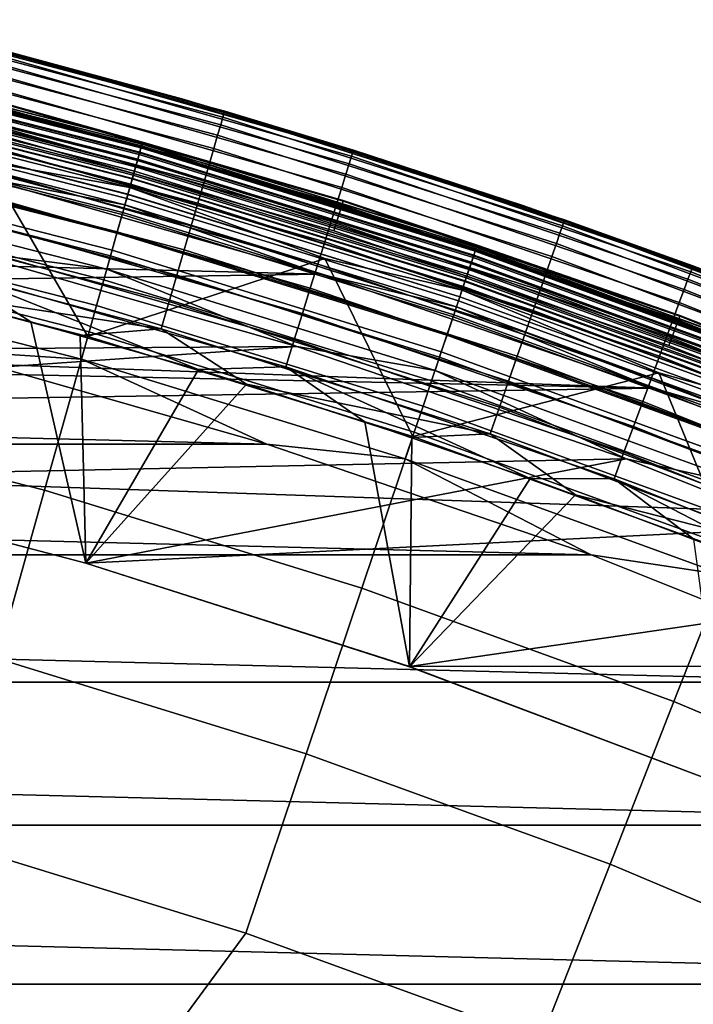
# Model space of a CAD drawing. Header units: metres. Extents: x -248 to 28, y -28 to 28.
# Tile 494 of 507: x 6.97 to 9.6, y 23.09 to 26.95. Entities that reach past the tile are written whole.
import ezdxf

# ---------------------------------------------------------------- set-up
doc = ezdxf.new("R2010")
doc.units = ezdxf.units.M
doc.layers.add('solid_10_061_053_XXX', color=7, linetype='CONTINUOUS')

msp = doc.modelspace()

# ---------------------------------------------------------------- linework, layer by layer
at = {"layer": 'solid_10_061_053_XXX'}
for points in [[(6.411801, 26.922215, 25.778681), (7.761359, 26.564602, 25.778681), (7.752678, 26.534895, 25.670778), (6.40463, 26.892107, 25.670778)], [(7.761359, 26.564602, 25.778681), (6.411801, 26.922215, 25.778681), (6.416126, 26.940367, 25.889374), (7.766593, 26.582514, 25.889374)], [(7.766593, 26.582514, 25.889374), (6.416126, 26.940367, 25.889374), (6.417535, 26.946341, 26), (7.768303, 26.588408, 26)], [(6.417535, 26.946341, 26), (7.599853, 26.637047, 117), (8.272598, 26.43585, 117), (7.768303, 26.588408, 26)], [(6.417535, 26.946341, 26), (6.922225, 26.821127, 117), (7.599853, 26.637047, 117)], [(6.40463, 26.892107, 25.670778), (7.752678, 26.534895, 25.670778), (7.740661, 26.493769, 25.567024), (6.394702, 26.850426, 25.567024)], [(6.394702, 26.850426, 25.567024), (7.740661, 26.493769, 25.567024), (7.725459, 26.441738, 25.468725), (6.382143, 26.797695, 25.468725)], [(6.11796, 26.804533, -8.910626), (7.44645, 26.466259, -8.910626), (7.441397, 26.448296, -9.021317), (6.113808, 26.786341, -9.021317)], [(7.446723, 26.467226, 23.978315), (6.118184, 26.805513, 23.978315), (6.114772, 26.790565, 24.055367), (7.44257, 26.452467, 24.055367)], [(7.444268, 26.4585, 118.717499), (6.116167, 26.796677, 118.717499), (6.118134, 26.805298, 118.759666), (7.446663, 26.467012, 118.759666)], [(6.11796, 26.804533, -8.910626), (6.892936, 26.622124, -8.8), (7.44645, 26.466259, -8.910626)], [(7.446663, 26.467012, 118.759666), (6.118134, 26.805298, 118.759666), (6.892288, 26.619562, 118.80262)], [(7.446723, 26.467226, 23.978315), (6.89294, 26.622122, 23.9), (6.118184, 26.805513, 23.978315)], [(6.382143, 26.797695, 25.468725), (7.725459, 26.441738, 25.468725), (7.707263, 26.379459, 25.377121), (6.367111, 26.734579, 25.377121)], [(8.265094, 26.4119, 117.222633), (6.915945, 26.796825, 117.222633), (6.908174, 26.766718, 117.330498), (8.255808, 26.382223, 117.330498)], [(6.915945, 26.796825, 117.222633), (8.265094, 26.4119, 117.222633), (8.270712, 26.42985, 117.111969), (6.920645, 26.815039, 117.111969)], [(6.920645, 26.815039, 117.111969), (8.270712, 26.42985, 117.111969), (6.922225, 26.821127, 117)], [(8.270712, 26.42985, 117.111969), (7.599853, 26.637047, 117), (6.922225, 26.821127, 117)], [(7.435727, 26.428144, 24.129755), (6.109149, 26.765932, 24.129755), (6.101412, 26.732033, 24.200205), (7.42631, 26.394672, 24.200205)], [(7.427777, 26.399889, 118.604492), (6.102618, 26.737316, 118.604492), (6.108327, 26.762331, 118.639099), (7.434726, 26.424589, 118.639099)], [(6.113808, 26.786341, -9.021317), (7.441397, 26.448296, -9.021317), (7.433014, 26.418503, -9.12922), (6.106921, 26.756168, -9.12922)], [(7.434726, 26.424589, 118.639099), (6.108327, 26.762331, 118.639099), (6.112875, 26.782255, 118.677032), (7.440261, 26.44426, 118.677032)], [(7.44257, 26.452467, 24.055367), (6.114772, 26.790565, 24.055367), (6.109149, 26.765932, 24.129755), (7.435727, 26.428144, 24.129755)], [(7.440261, 26.44426, 118.677032), (6.112875, 26.782255, 118.677032), (6.116167, 26.796677, 118.717499), (7.444268, 26.4585, 118.717499)], [(8.255808, 26.382223, 117.330498), (6.908174, 26.766718, 117.330498), (6.897432, 26.725092, 117.434196), (8.24297, 26.341196, 117.434196)], [(7.42631, 26.394672, 24.200205), (6.101412, 26.732033, 24.200205), (6.091693, 26.689451, 24.265507), (7.41448, 26.352629, 24.265507)], [(7.419557, 26.370672, 118.573914), (6.095864, 26.707726, 118.573914), (6.102618, 26.737316, 118.604492), (7.427777, 26.399889, 118.604492)], [(6.106921, 26.756168, -9.12922), (7.433014, 26.418503, -9.12922), (7.42141, 26.377258, -9.232974), (6.097386, 26.714396, -9.232974)], [(6.367111, 26.734579, 25.377121), (7.707263, 26.379459, 25.377121), (7.686302, 26.30772, 25.293365), (6.349794, 26.661873, 25.293365)], [(8.24297, 26.341196, 117.434196), (6.897432, 26.725092, 117.434196), (6.883854, 26.672476, 117.532425), (8.226743, 26.289335, 117.532425)], [(7.41448, 26.352629, 24.265507), (6.091693, 26.689451, 24.265507), (6.080159, 26.638916, 24.324541), (7.400441, 26.302732, 24.324541)], [(6.097386, 26.714396, -9.232974), (7.42141, 26.377258, -9.232974), (7.406729, 26.325079, -9.331272), (6.085325, 26.661551, -9.331272)], [(7.410234, 26.33754, 118.547997), (6.088205, 26.67417, 118.547997), (6.095864, 26.707726, 118.573914), (7.419557, 26.370672, 118.573914)], [(6.085325, 26.661551, -9.331272), (7.406729, 26.325079, -9.331272), (7.389156, 26.262623, -9.422875), (6.070888, 26.598297, -9.422875)], [(7.406054, 26.32268, 133.148941), (6.08477, 26.659121, 133.148941), (6.076902, 26.624649, 133.288391), (7.396478, 26.288645, 133.288391)], [(7.400003, 26.301176, 118.527283), (6.079799, 26.637341, 118.527283), (6.088205, 26.67417, 118.547997), (7.410234, 26.33754, 118.547997)], [(7.411967, 26.343699, 133.006744), (6.089629, 26.680407, 133.006744), (6.08477, 26.659121, 133.148941), (7.406054, 26.32268, 133.148941)], [(7.411967, 26.343699, 133.006744), (6.861516, 26.500776, 132.863525), (6.089629, 26.680407, 133.006744)], [(6.349794, 26.661873, 25.293365), (7.686302, 26.30772, 25.293365), (7.662842, 26.227423, 25.218515), (6.330413, 26.580494, 25.218515)], [(8.226743, 26.289335, 117.532425), (6.883854, 26.672476, 117.532425), (6.86761, 26.609531, 117.62394), (8.207331, 26.227293, 117.62394)], [(7.400441, 26.302732, 24.324541), (6.080159, 26.638916, 24.324541), (6.067007, 26.581295, 24.376299), (7.384434, 26.245838, 24.376299)], [(7.389074, 26.262331, 118.512192), (6.07082, 26.598, 118.512192), (6.079799, 26.637341, 118.527283), (7.400003, 26.301176, 118.527283)], [(7.396478, 26.288645, 133.288391), (6.076902, 26.624649, 133.288391), (6.832993, 26.390612, 133.423676)], [(8.207331, 26.227293, 117.62394), (6.86761, 26.609531, 117.62394), (6.848907, 26.53705, 117.707596), (8.184978, 26.155855, 117.707596)], [(8.231701, 26.236307, 118.80262), (6.892288, 26.619562, 118.80262), (6.861516, 26.500776, 132.863525), (8.194955, 26.119232, 132.863525)], [(7.446663, 26.467012, 118.759666), (6.892288, 26.619562, 118.80262), (8.231701, 26.236307, 118.80262)], [(8.232476, 26.238832, -8.8), (6.892936, 26.622124, -8.8), (6.89294, 26.622122, 23.9), (8.232478, 26.238832, 23.9)], [(7.44645, 26.466259, -8.910626), (6.892936, 26.622124, -8.8), (8.232476, 26.238832, -8.8)], [(7.446723, 26.467226, 23.978315), (8.232478, 26.238832, 23.9), (6.89294, 26.622122, 23.9)], [(8.270712, 26.42985, 117.111969), (8.272598, 26.43585, 117), (7.599853, 26.637047, 117)], [(7.384434, 26.245838, 24.376299), (6.067007, 26.581295, 24.376299), (6.052464, 26.517574, 24.419889), (7.366732, 26.18292, 24.419889)], [(6.070888, 26.598297, -9.422875), (7.389156, 26.262623, -9.422875), (7.368915, 26.19068, -9.506631), (6.054257, 26.525433, -9.506631)], [(7.377672, 26.221804, 118.503029), (6.061452, 26.556955, 118.503029), (6.07082, 26.598, 118.512192), (7.389074, 26.262331, 118.512192)], [(6.330413, 26.580494, 25.218515), (7.662842, 26.227423, 25.218515), (7.637176, 26.139578, 25.153511), (6.30921, 26.491468, 25.153511)], [(9.091165, 26.139385, 25.778681), (7.761359, 26.564602, 25.778681), (7.766593, 26.582514, 25.889374), (9.097296, 26.157011, 25.889374)], [(9.097296, 26.157011, 25.889374), (7.766593, 26.582514, 25.889374), (7.768303, 26.588408, 26), (9.099302, 26.162811, 26)], [(7.768303, 26.588408, 26), (8.940027, 26.217665, 117), (9.601711, 25.982632, 117), (9.099302, 26.162811, 26)], [(7.768303, 26.588408, 26), (8.272598, 26.43585, 117), (8.940027, 26.217665, 117)], [(7.377672, 26.221804, 118.503029), (6.817839, 26.328957, 118.5), (6.061452, 26.556955, 118.503029)], [(8.184978, 26.155855, 117.707596), (6.848907, 26.53705, 117.707596), (6.827978, 26.455948, 117.782333), (8.159966, 26.075918, 117.782333)], [(7.752678, 26.534895, 25.670778), (9.080997, 26.110155, 25.670778), (9.066921, 26.069685, 25.567024), (7.740661, 26.493769, 25.567024)], [(7.761359, 26.564602, 25.778681), (9.091165, 26.139385, 25.778681), (9.080997, 26.110155, 25.670778), (7.752678, 26.534895, 25.670778)], [(6.054257, 26.525433, -9.506631), (7.368915, 26.19068, -9.506631), (7.346257, 26.110151, -9.581482), (6.035642, 26.443874, -9.581482)], [(7.366732, 26.18292, 24.419889), (6.052464, 26.517574, 24.419889), (6.036777, 26.448849, 24.454567), (7.347639, 26.115061, 24.454567)], [(6.30921, 26.491468, 25.153511), (7.637176, 26.139578, 25.153511), (7.609629, 26.045294, 25.099174), (6.286454, 26.395914, 25.099174)], [(7.411967, 26.343699, 133.006744), (8.194955, 26.119232, 132.863525), (6.861516, 26.500776, 132.863525)], [(7.740661, 26.493769, 25.567024), (9.066921, 26.069685, 25.567024), (9.049114, 26.018488, 25.468725), (7.725459, 26.441738, 25.468725)], [(8.159966, 26.075918, 117.782333), (6.827978, 26.455948, 117.782333), (6.805088, 26.367247, 117.847214), (8.132609, 25.988489, 117.847214)], [(8.751865, 26.048603, 24.055367), (7.44257, 26.452467, 24.055367), (7.435727, 26.428144, 24.129755), (8.743817, 26.024651, 24.129755)], [(8.74915, 26.040522, 118.677032), (7.440261, 26.44426, 118.677032), (7.444268, 26.4585, 118.717499), (8.753861, 26.054544, 118.717499)], [(7.44645, 26.466259, -8.910626), (8.756428, 26.062183, -8.910626), (8.750485, 26.044495, -9.021317), (7.441397, 26.448296, -9.021317)], [(8.756748, 26.063137, 23.978315), (7.446723, 26.467226, 23.978315), (7.44257, 26.452467, 24.055367), (8.751865, 26.048603, 24.055367)], [(8.753861, 26.054544, 118.717499), (7.444268, 26.4585, 118.717499), (7.446663, 26.467012, 118.759666), (8.756678, 26.062927, 118.759666)], [(7.44645, 26.466259, -8.910626), (8.232476, 26.238832, -8.8), (8.756428, 26.062183, -8.910626)], [(8.756678, 26.062927, 118.759666), (7.446663, 26.467012, 118.759666), (8.231701, 26.236307, 118.80262)], [(8.756748, 26.063137, 23.978315), (8.232478, 26.238832, 23.9), (7.446723, 26.467226, 23.978315)], [(6.035642, 26.443874, -9.581482), (7.346257, 26.110151, -9.581482), (7.321471, 26.022055, -9.646485), (6.015277, 26.354652, -9.646485)], [(7.347639, 26.115061, 24.454567), (6.036777, 26.448849, 24.454567), (6.020217, 26.376293, 24.479738), (7.327483, 26.043423, 24.479738)], [(7.433014, 26.418503, -9.12922), (8.740628, 26.015158, -9.12922), (8.726982, 25.974543, -9.232974), (7.42141, 26.377258, -9.232974)], [(8.743817, 26.024651, 24.129755), (7.435727, 26.428144, 24.129755), (7.42631, 26.394672, 24.200205), (8.732744, 25.991692, 24.200205)], [(8.734469, 25.996828, 118.604492), (7.427777, 26.399889, 118.604492), (7.434726, 26.424589, 118.639099), (8.742641, 26.021151, 118.639099)], [(7.441397, 26.448296, -9.021317), (8.750485, 26.044495, -9.021317), (8.740628, 26.015158, -9.12922), (7.433014, 26.418503, -9.12922)], [(8.742641, 26.021151, 118.639099), (7.434726, 26.424589, 118.639099), (7.440261, 26.44426, 118.677032), (8.74915, 26.040522, 118.677032)], [(7.725459, 26.441738, 25.468725), (9.049114, 26.018488, 25.468725), (9.027801, 25.957209, 25.377121), (7.707263, 26.379459, 25.377121)], [(9.593002, 25.959093, 117.222633), (8.265094, 26.4119, 117.222633), (8.255808, 26.382223, 117.330498), (9.582224, 25.929924, 117.330498)], [(8.265094, 26.4119, 117.222633), (9.593002, 25.959093, 117.222633), (9.599524, 25.976736, 117.111969), (8.270712, 26.42985, 117.111969)], [(8.270712, 26.42985, 117.111969), (9.599524, 25.976736, 117.111969), (8.272598, 26.43585, 117)], [(9.599524, 25.976736, 117.111969), (8.940027, 26.217665, 117), (8.272598, 26.43585, 117)], [(5.942234, 26.03463, 134.685471), (7.232567, 25.70607, 134.685471), (6.832993, 26.390612, 133.423676)], [(7.327483, 26.043423, 24.479738), (6.020217, 26.376293, 24.479738), (6.003067, 26.301153, 24.494968), (7.306609, 25.969231, 24.494968)], [(6.286454, 26.395914, 25.099174), (7.609629, 26.045294, 25.099174), (7.580548, 25.945757, 25.056189), (6.262429, 26.295038, 25.056189)], [(7.396478, 26.288645, 133.288391), (6.832993, 26.390612, 133.423676), (7.232567, 25.70607, 134.685471), (8.160888, 26.010653, 133.423676)], [(7.42141, 26.377258, -9.232974), (8.726982, 25.974543, -9.232974), (8.709719, 25.923161, -9.331272), (7.406729, 26.325079, -9.331272)], [(8.732744, 25.991692, 24.200205), (7.42631, 26.394672, 24.200205), (7.41448, 26.352629, 24.265507), (8.718833, 25.950289, 24.265507)], [(8.724803, 25.968056, 118.573914), (7.419557, 26.370672, 118.573914), (7.427777, 26.399889, 118.604492), (8.734469, 25.996828, 118.604492)], [(7.707263, 26.379459, 25.377121), (9.027801, 25.957209, 25.377121), (9.003249, 25.886616, 25.293365), (7.686302, 26.30772, 25.293365)], [(9.582224, 25.929924, 117.330498), (8.255808, 26.382223, 117.330498), (8.24297, 26.341196, 117.434196), (9.567324, 25.889601, 117.434196)], [(6.015277, 26.354652, -9.646485), (7.321471, 26.022055, -9.646485), (7.294868, 25.927502, -9.700823), (5.993421, 26.25889, -9.700823)], [(8.132609, 25.988489, 117.847214), (6.805088, 26.367247, 117.847214), (6.780526, 26.272062, 117.901421), (8.103254, 25.894672, 117.901421)], [(8.70181, 25.899622, 118.527283), (7.400003, 26.301176, 118.527283), (7.410234, 26.33754, 118.547997), (8.713841, 25.935431, 118.547997)], [(8.718833, 25.950289, 24.265507), (7.41448, 26.352629, 24.265507), (7.400441, 26.302732, 24.324541), (8.702325, 25.901154, 24.324541)], [(8.715878, 25.941496, 133.006744), (7.411967, 26.343699, 133.006744), (7.406054, 26.32268, 133.148941), (8.708925, 25.920797, 133.148941)], [(8.713841, 25.935431, 118.547997), (7.410234, 26.33754, 118.547997), (7.419557, 26.370672, 118.573914), (8.724803, 25.968056, 118.573914)], [(8.715878, 25.941496, 133.006744), (8.194955, 26.119232, 132.863525), (7.411967, 26.343699, 133.006744)], [(9.567324, 25.889601, 117.434196), (8.24297, 26.341196, 117.434196), (8.226743, 26.289335, 117.532425), (9.548489, 25.838629, 117.532425)], [(-6.817831, 26.328959, 118.5), (8.142808, 25.949789, 118.5), (0.665541, 25.839182, 118.5), (-8.1428, 25.949791, 118.5)], [(-6.817831, 26.328959, 118.5), (6.817839, 26.328957, 118.5), (8.142808, 25.949789, 118.5)], [(7.306609, 25.969231, 24.494968), (6.003067, 26.301153, 24.494968), (6.74061, 26.041777, 24.5)], [(7.377672, 26.221804, 118.503029), (8.142808, 25.949789, 118.5), (6.817839, 26.328957, 118.5)], [(8.702325, 25.901154, 24.324541), (7.400441, 26.302732, 24.324541), (7.384434, 26.245838, 24.376299), (8.683501, 25.845129, 24.376299)], [(8.688958, 25.86137, 118.512192), (7.389074, 26.262331, 118.512192), (7.400003, 26.301176, 118.527283), (8.70181, 25.899622, 118.527283)], [(7.406729, 26.325079, -9.331272), (8.709719, 25.923161, -9.331272), (8.689055, 25.861658, -9.422875), (7.389156, 26.262623, -9.422875)], [(8.708925, 25.920797, 133.148941), (7.406054, 26.32268, 133.148941), (7.396478, 26.288645, 133.288391), (8.697664, 25.887281, 133.288391)], [(7.686302, 26.30772, 25.293365), (9.003249, 25.886616, 25.293365), (8.975769, 25.807604, 25.218515), (7.662842, 26.227423, 25.218515)], [(5.993421, 26.25889, -9.700823), (7.294868, 25.927502, -9.700823), (7.266783, 25.827681, -9.743809), (5.970346, 26.157795, -9.743809)], [(6.262429, 26.295038, 25.056189), (7.580548, 25.945757, 25.056189), (7.5503, 25.842224, 25.025095), (6.23744, 26.190111, 25.025095)], [(8.103254, 25.894672, 117.901421), (6.780526, 26.272062, 117.901421), (6.7546, 26.171597, 117.944267), (8.072271, 25.795649, 117.944267)], [(7.389156, 26.262623, -9.422875), (8.689055, 25.861658, -9.422875), (8.665252, 25.790812, -9.506631), (7.368915, 26.19068, -9.506631)], [(8.67555, 25.821463, 118.503029), (7.377672, 26.221804, 118.503029), (7.389074, 26.262331, 118.512192), (8.688958, 25.86137, 118.512192)], [(8.697664, 25.887281, 133.288391), (7.396478, 26.288645, 133.288391), (8.160888, 26.010653, 133.423676)], [(9.548489, 25.838629, 117.532425), (8.226743, 26.289335, 117.532425), (8.207331, 26.227293, 117.62394), (9.525957, 25.777653, 117.62394)], [(8.683501, 25.845129, 24.376299), (7.384434, 26.245838, 24.376299), (7.366732, 26.18292, 24.419889), (8.662685, 25.783173, 24.419889)], [(8.67555, 25.821463, 118.503029), (8.142808, 25.949789, 118.5), (7.377672, 26.221804, 118.503029)], [(7.662842, 26.227423, 25.218515), (8.975769, 25.807604, 25.218515), (8.945706, 25.721165, 25.153511), (7.637176, 26.139578, 25.153511)], [(9.525957, 25.777653, 117.62394), (8.207331, 26.227293, 117.62394), (8.184978, 26.155855, 117.707596), (9.500012, 25.707438, 117.707596)], [(9.549984, 25.785706, 118.80262), (8.231701, 26.236307, 118.80262), (8.194955, 26.119232, 132.863525), (9.507355, 25.670639, 132.863525)], [(8.756678, 26.062927, 118.759666), (8.231701, 26.236307, 118.80262), (9.549984, 25.785706, 118.80262)], [(9.550883, 25.788187, -8.8), (8.232476, 26.238832, -8.8), (8.232478, 26.238832, 23.9), (9.550883, 25.788187, 23.9)], [(8.756428, 26.062183, -8.910626), (8.232476, 26.238832, -8.8), (9.550883, 25.788187, -8.8)], [(8.756748, 26.063137, 23.978315), (9.550883, 25.788187, 23.9), (8.232478, 26.238832, 23.9)], [(6.23744, 26.190111, 25.025095), (7.5503, 25.842224, 25.025095), (7.519264, 25.735998, 25.006287), (6.211802, 26.082457, 25.006287)], [(7.368915, 26.19068, -9.506631), (8.665252, 25.790812, -9.506631), (8.638609, 25.711514, -9.581482), (7.346257, 26.110151, -9.581482)], [(8.662685, 25.783173, 24.419889), (7.366732, 26.18292, 24.419889), (7.347639, 26.115061, 24.454567), (8.640234, 25.716349, 24.454567)], [(9.599524, 25.976736, 117.111969), (9.601711, 25.982632, 117), (8.940027, 26.217665, 117)], [(5.970346, 26.157795, -9.743809), (7.266783, 25.827681, -9.743809), (7.23757, 25.723852, -9.774903), (5.946345, 26.052639, -9.774903)], [(8.072271, 25.795649, 117.944267), (6.7546, 26.171597, 117.944267), (6.727638, 26.067112, 117.975212), (8.040049, 25.692665, 117.975212)], [(9.500012, 25.707438, 117.707596), (8.184978, 26.155855, 117.707596), (8.159966, 26.075918, 117.782333), (9.470982, 25.62887, 117.782333)], [(10.397835, 25.647648, 25.778681), (9.091165, 26.139385, 25.778681), (9.097296, 26.157011, 25.889374), (10.404847, 25.66494, 25.889374)], [(10.404847, 25.66494, 25.889374), (9.097296, 26.157011, 25.889374), (9.099302, 26.162811, 26), (10.407144, 25.670631, 26)], [(9.099302, 26.162811, 26), (10.257225, 25.730902, 117), (10.906147, 25.462639, 117), (10.407144, 25.670631, 26)], [(9.099302, 26.162811, 26), (9.601711, 25.982632, 117), (10.257225, 25.730902, 117)], [(7.346257, 26.110151, -9.581482), (8.638609, 25.711514, -9.581482), (8.609463, 25.624763, -9.646485), (7.321471, 26.022055, -9.646485)], [(8.640234, 25.716349, 24.454567), (7.347639, 26.115061, 24.454567), (7.327483, 26.043423, 24.479738), (8.616531, 25.645803, 24.479738)], [(7.637176, 26.139578, 25.153511), (8.945706, 25.721165, 25.153511), (8.91344, 25.628389, 25.099174), (7.609629, 26.045294, 25.099174)], [(8.715878, 25.941496, 133.006744), (9.507355, 25.670639, 132.863525), (8.194955, 26.119232, 132.863525)], [(9.080997, 26.110155, 25.670778), (10.386206, 25.618967, 25.670778), (10.370107, 25.579258, 25.567024), (9.066921, 26.069685, 25.567024)], [(9.091165, 26.139385, 25.778681), (10.397835, 25.647648, 25.778681), (10.386206, 25.618967, 25.670778), (9.080997, 26.110155, 25.670778)], [(6.211802, 26.082457, 25.006287), (7.519264, 25.735998, 25.006287), (6.545815, 25.885176, 25)], [(8.040049, 25.692665, 117.975212), (6.727638, 26.067112, 117.975212), (6.69998, 25.959929, 117.993866), (8.006993, 25.587021, 117.993866)], [(9.470982, 25.62887, 117.782333), (8.159966, 26.075918, 117.782333), (8.132609, 25.988489, 117.847214), (9.43923, 25.542942, 117.847214)], [(9.066921, 26.069685, 25.567024), (10.370107, 25.579258, 25.567024), (10.349741, 25.529024, 25.468725), (9.049114, 26.018488, 25.468725)], [(3.318793, 25.633802, 24.5), (8.050625, 25.667049, 24.5), (6.74061, 26.041777, 24.5), (1.994777, 25.770664, 24.5)], [(5.803042, 25.424788, 135.939667), (7.063149, 25.103924, 135.939667), (7.232567, 25.70607, 134.685471), (5.942234, 26.03463, 134.685471)], [(5.946345, 26.052639, -9.774903), (7.23757, 25.723852, -9.774903), (7.207597, 25.617323, -9.793713), (5.921719, 25.944746, -9.793713)], [(7.306609, 25.969231, 24.494968), (6.74061, 26.041777, 24.5), (8.050625, 25.667049, 24.5)], [(8.616531, 25.645803, 24.479738), (7.327483, 26.043423, 24.479738), (7.306609, 25.969231, 24.494968), (8.591986, 25.572744, 24.494968)], [(7.609629, 26.045294, 25.099174), (8.91344, 25.628389, 25.099174), (8.879375, 25.530447, 25.056189), (7.580548, 25.945757, 25.056189)], [(8.750485, 26.044495, -9.021317), (10.037818, 25.575945, -9.021317), (10.026511, 25.547134, -9.12922), (8.740628, 26.015158, -9.12922)], [(10.028821, 25.553019, 118.639099), (8.742641, 26.021151, 118.639099), (8.74915, 26.040522, 118.677032), (10.036287, 25.572042, 118.677032)], [(10.039401, 25.579977, 24.055367), (8.751865, 26.048603, 24.055367), (8.743817, 26.024651, 24.129755), (10.03017, 25.556458, 24.129755)], [(10.036287, 25.572042, 118.677032), (8.74915, 26.040522, 118.677032), (8.753861, 26.054544, 118.717499), (10.041692, 25.585812, 118.717499)], [(8.756428, 26.062183, -8.910626), (10.044636, 25.593315, -8.910626), (10.037818, 25.575945, -9.021317), (8.750485, 26.044495, -9.021317)], [(10.045003, 25.59425, 23.978315), (8.756748, 26.063137, 23.978315), (8.751865, 26.048603, 24.055367), (10.039401, 25.579977, 24.055367)], [(10.041692, 25.585812, 118.717499), (8.753861, 26.054544, 118.717499), (8.756678, 26.062927, 118.759666), (10.044922, 25.594044, 118.759666)], [(8.756428, 26.062183, -8.910626), (9.550883, 25.788187, -8.8), (10.044636, 25.593315, -8.910626)], [(10.044922, 25.594044, 118.759666), (8.756678, 26.062927, 118.759666), (9.549984, 25.785706, 118.80262)], [(10.045003, 25.59425, 23.978315), (9.550883, 25.788187, 23.9), (8.756748, 26.063137, 23.978315)], [(7.232567, 25.70607, 134.685471), (8.504918, 25.313602, 134.685471), (8.160888, 26.010653, 133.423676)], [(7.321471, 26.022055, -9.646485), (8.609463, 25.624763, -9.646485), (8.578179, 25.531652, -9.700823), (7.294868, 25.927502, -9.700823)], [(9.43923, 25.542942, 117.847214), (8.132609, 25.988489, 117.847214), (8.103254, 25.894672, 117.901421), (9.405158, 25.450733, 117.901421)], [(8.697664, 25.887281, 133.288391), (8.160888, 26.010653, 133.423676), (8.504918, 25.313602, 134.685471), (9.467833, 25.563925, 133.423676)], [(10.017467, 25.52409, 24.200205), (8.732744, 25.991692, 24.200205), (8.718833, 25.950289, 24.265507), (10.001511, 25.483433, 24.265507)], [(10.008358, 25.500881, 118.573914), (8.724803, 25.968056, 118.573914), (8.734469, 25.996828, 118.604492), (10.019446, 25.529135, 118.604492)], [(8.740628, 26.015158, -9.12922), (10.026511, 25.547134, -9.12922), (10.010858, 25.50725, -9.232974), (8.726982, 25.974543, -9.232974)], [(10.03017, 25.556458, 24.129755), (8.743817, 26.024651, 24.129755), (8.732744, 25.991692, 24.200205), (10.017467, 25.52409, 24.200205)], [(10.019446, 25.529135, 118.604492), (8.734469, 25.996828, 118.604492), (8.742641, 26.021151, 118.639099), (10.028821, 25.553019, 118.639099)], [(9.049114, 26.018488, 25.468725), (10.349741, 25.529024, 25.468725), (10.325364, 25.468897, 25.377121), (9.027801, 25.957209, 25.377121)], [(8.142808, 25.949789, 118.5), (9.446861, 25.503994, 118.5), (1.994846, 25.77066, 118.5), (0.665541, 25.839182, 118.5)], [(6.69998, 25.959929, 117.993866), (6.347144, 25.934605, 118), (7.008648, 25.76371, 118)], [(6.69998, 25.959929, 117.993866), (7.008648, 25.76371, 118), (7.665688, 25.575911, 118)], [(8.006993, 25.587021, 117.993866), (6.69998, 25.959929, 117.993866), (7.665688, 25.575911, 118)], [(8.591986, 25.572744, 24.494968), (7.306609, 25.969231, 24.494968), (8.050625, 25.667049, 24.5)], [(8.67555, 25.821463, 118.503029), (9.446861, 25.503994, 118.5), (8.142808, 25.949789, 118.5)], [(10.001511, 25.483433, 24.265507), (8.718833, 25.950289, 24.265507), (8.702325, 25.901154, 24.324541), (9.982574, 25.435181, 24.324541)], [(8.726982, 25.974543, -9.232974), (10.010858, 25.50725, -9.232974), (9.991055, 25.456793, -9.331272), (8.709719, 25.923161, -9.331272)], [(9.995784, 25.468842, 118.547997), (8.713841, 25.935431, 118.547997), (8.724803, 25.968056, 118.573914), (10.008358, 25.500881, 118.573914)], [(9.027801, 25.957209, 25.377121), (10.325364, 25.468897, 25.377121), (10.297283, 25.399633, 25.293365), (9.003249, 25.886616, 25.293365)], [(10.896257, 25.439571, 117.222633), (9.593002, 25.959093, 117.222633), (9.582224, 25.929924, 117.330498), (10.884014, 25.410986, 117.330498)], [(9.593002, 25.959093, 117.222633), (10.896257, 25.439571, 117.222633), (10.903664, 25.456861, 117.111969), (9.599524, 25.976736, 117.111969)], [(9.599524, 25.976736, 117.111969), (10.903664, 25.456861, 117.111969), (9.601711, 25.982632, 117)], [(10.903664, 25.456861, 117.111969), (10.257225, 25.730902, 117), (9.601711, 25.982632, 117)], [(5.921719, 25.944746, -9.793713), (7.207597, 25.617323, -9.793713), (6.642186, 25.65407, -9.8)], [(5.936549, 25.156782, 118), (7.224432, 24.817612, 118), (7.008648, 25.76371, 118), (6.347144, 25.934605, 118)], [(7.294868, 25.927502, -9.700823), (8.578179, 25.531652, -9.700823), (8.545154, 25.433355, -9.743809), (7.266783, 25.827681, -9.743809)], [(7.580548, 25.945757, 25.056189), (8.879375, 25.530447, 25.056189), (8.843945, 25.428572, 25.025095), (7.5503, 25.842224, 25.025095)], [(8.709719, 25.923161, -9.331272), (9.991055, 25.456793, -9.331272), (9.967351, 25.396397, -9.422875), (8.689055, 25.861658, -9.422875)], [(9.990144, 25.454472, 133.148941), (8.708925, 25.920797, 133.148941), (8.697664, 25.887281, 133.288391), (9.977227, 25.421558, 133.288391)], [(9.981982, 25.433678, 118.527283), (8.70181, 25.899622, 118.527283), (8.713841, 25.935431, 118.547997), (9.995784, 25.468842, 118.547997)], [(9.998121, 25.474796, 133.006744), (8.715878, 25.941496, 133.006744), (8.708925, 25.920797, 133.148941), (9.990144, 25.454472, 133.148941)], [(9.998121, 25.474796, 133.006744), (9.507355, 25.670639, 132.863525), (8.715878, 25.941496, 133.006744)], [(10.884014, 25.410986, 117.330498), (9.582224, 25.929924, 117.330498), (9.567324, 25.889601, 117.434196), (10.867089, 25.371469, 117.434196)], [(7.224432, 24.817612, 25), (5.936549, 25.156782, 25), (6.545815, 25.885176, 25), (7.202254, 25.710258, 25)], [(7.519264, 25.735998, 25.006287), (7.202254, 25.710258, 25), (6.545815, 25.885176, 25)], [(9.405158, 25.450733, 117.901421), (8.103254, 25.894672, 117.901421), (8.072271, 25.795649, 117.944267), (9.369196, 25.353407, 117.944267)], [(9.982574, 25.435181, 24.324541), (8.702325, 25.901154, 24.324541), (8.683501, 25.845129, 24.376299), (9.96098, 25.380163, 24.376299)], [(9.967239, 25.396112, 118.512192), (8.688958, 25.86137, 118.512192), (8.70181, 25.899622, 118.527283), (9.981982, 25.433678, 118.527283)], [(9.977227, 25.421558, 133.288391), (8.697664, 25.887281, 133.288391), (9.467833, 25.563925, 133.423676)], [(9.003249, 25.886616, 25.293365), (10.297283, 25.399633, 25.293365), (10.265853, 25.322107, 25.218515), (8.975769, 25.807604, 25.218515)], [(10.867089, 25.371469, 117.434196), (9.567324, 25.889601, 117.434196), (9.548489, 25.838629, 117.532425), (10.845695, 25.321518, 117.532425)], [(7.5503, 25.842224, 25.025095), (8.843945, 25.428572, 25.025095), (8.807591, 25.324045, 25.006287), (7.519264, 25.735998, 25.006287)], [(9.96098, 25.380163, 24.376299), (8.683501, 25.845129, 24.376299), (8.662685, 25.783173, 24.419889), (9.937102, 25.319323, 24.419889)], [(8.689055, 25.861658, -9.422875), (9.967351, 25.396397, -9.422875), (9.940046, 25.326824, -9.506631), (8.665252, 25.790812, -9.506631)], [(9.951859, 25.356924, 118.503029), (8.67555, 25.821463, 118.503029), (8.688958, 25.86137, 118.512192), (9.967239, 25.396112, 118.512192)], [(10.845695, 25.321518, 117.532425), (9.548489, 25.838629, 117.532425), (9.525957, 25.777653, 117.62394), (10.820103, 25.261761, 117.62394)], [(7.266783, 25.827681, -9.743809), (8.545154, 25.433355, -9.743809), (8.510801, 25.331112, -9.774903), (7.23757, 25.723852, -9.774903)], [(9.369196, 25.353407, 117.944267), (8.072271, 25.795649, 117.944267), (8.040049, 25.692665, 117.975212), (9.331796, 25.25219, 117.975212)], [(9.951859, 25.356924, 118.503029), (9.446861, 25.503994, 118.5), (8.67555, 25.821463, 118.503029)], [(8.975769, 25.807604, 25.218515), (10.265853, 25.322107, 25.218515), (10.231469, 25.237295, 25.153511), (8.945706, 25.721165, 25.153511)], [(9.446861, 25.503994, 118.5), (3.318824, 25.633801, 118.5), (1.994846, 25.77066, 118.5)], [(7.224432, 24.817612, 118), (7.665688, 25.575911, 118), (7.008648, 25.76371, 118)], [(8.665252, 25.790812, -9.506631), (9.940046, 25.326824, -9.506631), (9.909484, 25.248953, -9.581482), (8.638609, 25.711514, -9.581482)], [(9.937102, 25.319323, 24.419889), (8.662685, 25.783173, 24.419889), (8.640234, 25.716349, 24.454567), (9.911347, 25.253702, 24.454567)], [(10.820103, 25.261761, 117.62394), (9.525957, 25.777653, 117.62394), (9.500012, 25.707438, 117.707596), (10.790632, 25.192953, 117.707596)], [(10.843752, 25.268909, 118.80262), (9.549984, 25.785706, 118.80262), (9.507355, 25.670639, 132.863525), (10.795347, 25.156153, 132.863525)], [(10.044922, 25.594044, 118.759666), (9.549984, 25.785706, 118.80262), (10.843752, 25.268909, 118.80262)], [(10.844773, 25.271345, -8.8), (9.550883, 25.788187, -8.8), (9.550883, 25.788187, 23.9), (10.844773, 25.271345, 23.9)], [(10.045003, 25.59425, 23.978315), (10.844773, 25.271345, 23.9), (9.550883, 25.788187, 23.9)], [(10.044636, 25.593315, -8.910626), (9.550883, 25.788187, -8.8), (10.844773, 25.271345, -8.8)], [(7.519264, 25.735998, 25.006287), (7.853999, 25.518713, 25), (7.224432, 24.817612, 25), (7.202254, 25.710258, 25)], [(7.23757, 25.723852, -9.774903), (8.510801, 25.331112, -9.774903), (8.475555, 25.22621, -9.793713), (7.207597, 25.617323, -9.793713)], [(7.519264, 25.735998, 25.006287), (8.807591, 25.324045, 25.006287), (7.853999, 25.518713, 25)], [(8.945706, 25.721165, 25.153511), (10.231469, 25.237295, 25.153511), (10.194566, 25.146265, 25.099174), (8.91344, 25.628389, 25.099174)], [(7.063149, 25.103924, 135.939667), (8.305696, 24.72065, 135.939667), (8.504918, 25.313602, 134.685471), (7.232567, 25.70607, 134.685471)], [(9.331796, 25.25219, 117.975212), (8.040049, 25.692665, 117.975212), (8.006993, 25.587021, 117.993866), (9.293429, 25.148355, 117.993866)], [(8.638609, 25.711514, -9.581482), (9.909484, 25.248953, -9.581482), (9.876049, 25.163763, -9.646485), (8.609463, 25.624763, -9.646485)], [(9.911347, 25.253702, 24.454567), (8.640234, 25.716349, 24.454567), (8.616531, 25.645803, 24.479738), (9.884158, 25.184425, 24.479738)], [(10.790632, 25.192953, 117.707596), (9.500012, 25.707438, 117.707596), (9.470982, 25.62887, 117.782333), (10.757657, 25.115957, 117.782333)], [(-7.933154, 25.284681, -9.8), (-6.642286, 25.654045, -9.8), (7.933055, 25.284712, -9.8)], [(-6.642286, 25.654045, -9.8), (6.642186, 25.65407, -9.8), (7.933055, 25.284712, -9.8)], [(3.318793, 25.633802, 24.5), (4.634018, 25.428963, 24.5), (8.050625, 25.667049, 24.5)], [(5.936945, 25.156689, 24.5), (9.339989, 25.226465, 24.5), (8.050625, 25.667049, 24.5), (4.634018, 25.428963, 24.5)], [(7.207597, 25.617323, -9.793713), (7.933055, 25.284712, -9.8), (6.642186, 25.65407, -9.8)], [(8.591986, 25.572744, 24.494968), (8.050625, 25.667049, 24.5), (9.339989, 25.226465, 24.5)], [(9.884158, 25.184425, 24.479738), (8.616531, 25.645803, 24.479738), (8.591986, 25.572744, 24.494968), (9.856001, 25.11268, 24.494968)], [(9.998121, 25.474796, 133.006744), (10.795347, 25.156153, 132.863525), (9.507355, 25.670639, 132.863525)], [(9.446861, 25.503994, 118.5), (4.633975, 25.428972, 118.5), (3.318824, 25.633801, 118.5)], [(7.207597, 25.617323, -9.793713), (8.475555, 25.22621, -9.793713), (7.933055, 25.284712, -9.8)], [(8.609463, 25.624763, -9.646485), (9.876049, 25.163763, -9.646485), (9.840163, 25.072327, -9.700823), (8.578179, 25.531652, -9.700823)], [(8.91344, 25.628389, 25.099174), (10.194566, 25.146265, 25.099174), (10.155606, 25.050165, 25.056189), (8.879375, 25.530447, 25.056189)], [(10.757657, 25.115957, 117.782333), (9.470982, 25.62887, 117.782333), (9.43923, 25.542942, 117.847214), (10.721591, 25.031748, 117.847214)], [(7.224432, 24.817612, 118), (8.492416, 24.412809, 118), (8.317606, 25.371387, 118), (7.665688, 25.575911, 118)], [(8.006993, 25.587021, 117.993866), (7.665688, 25.575911, 118), (8.317606, 25.371387, 118)], [(8.006993, 25.587021, 117.993866), (8.317606, 25.371387, 118), (8.96411, 25.150244, 118)], [(9.293429, 25.148355, 117.993866), (8.006993, 25.587021, 117.993866), (8.96411, 25.150244, 118)], [(8.504918, 25.313602, 134.685471), (9.756124, 24.8582, 134.685471), (9.467833, 25.563925, 133.423676)], [(9.856001, 25.11268, 24.494968), (8.591986, 25.572744, 24.494968), (9.339989, 25.226465, 24.5)], [(9.977227, 25.421558, 133.288391), (9.467833, 25.563925, 133.423676), (9.756124, 24.8582, 134.685471), (10.75047, 25.051577, 133.423676)], [(8.578179, 25.531652, -9.700823), (9.840163, 25.072327, -9.700823), (9.802279, 24.9758, -9.743809), (8.545154, 25.433355, -9.743809)], [(8.879375, 25.530447, 25.056189), (10.155606, 25.050165, 25.056189), (10.115082, 24.950205, 25.025095), (8.843945, 25.428572, 25.025095)], [(10.721591, 25.031748, 117.847214), (9.43923, 25.542942, 117.847214), (9.405158, 25.450733, 117.901421), (10.682891, 24.941383, 117.901421)], [(9.446861, 25.503994, 118.5), (10.726627, 24.992727, 118.5), (5.936883, 25.156702, 118.5), (4.633975, 25.428972, 118.5)], [(7.224432, 24.817612, 25), (7.853999, 25.518713, 25), (8.500754, 25.310612, 25), (8.492416, 24.412809, 25)], [(8.807591, 25.324045, 25.006287), (8.500754, 25.310612, 25), (7.853999, 25.518713, 25)], [(9.951859, 25.356924, 118.503029), (10.726627, 24.992727, 118.5), (9.446861, 25.503994, 118.5)], [(10.682891, 24.941383, 117.901421), (9.405158, 25.450733, 117.901421), (9.369196, 25.353407, 117.944267), (10.642042, 24.846006, 117.944267)], [(5.650751, 24.757557, 137.162735), (6.877789, 24.445114, 137.162735), (7.063149, 25.103924, 135.939667), (5.803042, 25.424788, 135.939667)], [(8.545154, 25.433355, -9.743809), (9.802279, 24.9758, -9.743809), (9.762873, 24.875395, -9.774903), (8.510801, 25.331112, -9.774903)], [(8.843945, 25.428572, 25.025095), (10.115082, 24.950205, 25.025095), (10.073504, 24.847645, 25.006287), (8.807591, 25.324045, 25.006287)], [(8.492416, 24.412809, 118), (8.96411, 25.150244, 118), (8.317606, 25.371387, 118)], [(10.642042, 24.846006, 117.944267), (9.369196, 25.353407, 117.944267), (9.331796, 25.25219, 117.975212), (10.59956, 24.746813, 117.975212)], [(8.305696, 24.72065, 135.939667), (9.527595, 24.275915, 135.939667), (9.756124, 24.8582, 134.685471), (8.504918, 25.313602, 134.685471)], [(8.510801, 25.331112, -9.774903), (9.762873, 24.875395, -9.774903), (9.722443, 24.772379, -9.793713), (8.475555, 25.22621, -9.793713)], [(8.807591, 25.324045, 25.006287), (9.141885, 25.086168, 25), (8.492416, 24.412809, 25), (8.500754, 25.310612, 25)], [(8.807591, 25.324045, 25.006287), (10.073504, 24.847645, 25.006287), (9.141885, 25.086168, 25)], [(-9.203667, 24.850403, -9.8), (-7.933154, 25.284681, -9.8), (9.203569, 24.850439, -9.8)], [(-7.933154, 25.284681, -9.8), (7.933055, 25.284712, -9.8), (9.203569, 24.850439, -9.8)], [(8.475555, 25.22621, -9.793713), (9.203569, 24.850439, -9.8), (7.933055, 25.284712, -9.8)], [(5.936945, 25.156689, 24.5), (7.224101, 24.817709, 24.5), (9.339989, 25.226465, 24.5)], [(8.492064, 24.412931, 24.5), (10.605356, 24.721172, 24.5), (9.339989, 25.226465, 24.5), (7.224101, 24.817709, 24.5)], [(8.475555, 25.22621, -9.793713), (9.722443, 24.772379, -9.793713), (9.203569, 24.850439, -9.8)], [(10.59956, 24.746813, 117.975212), (9.331796, 25.25219, 117.975212), (9.293429, 25.148355, 117.993866), (10.555981, 24.645058, 117.993866)], [(9.856001, 25.11268, 24.494968), (9.339989, 25.226465, 24.5), (10.605356, 24.721172, 24.5)], [(5.936549, 25.156782, 25), (7.224432, 24.817612, 25), (7.224101, 24.817709, 24.5), (5.936945, 25.156689, 24.5)], [(5.936883, 25.156702, 118.5), (7.224074, 24.817717, 118.5), (7.224432, 24.817612, 118), (5.936549, 25.156782, 118)], [(10.726627, 24.992727, 118.5), (7.224074, 24.817717, 118.5), (5.936883, 25.156702, 118.5)], [(8.492416, 24.412809, 118), (9.737028, 23.943609, 118), (9.604778, 24.912609, 118), (8.96411, 25.150244, 118)], [(9.293429, 25.148355, 117.993866), (8.96411, 25.150244, 118), (9.604778, 24.912609, 118)], [(9.293429, 25.148355, 117.993866), (9.604778, 24.912609, 118), (10.239071, 24.658697, 118)], [(10.555981, 24.645058, 117.993866), (9.293429, 25.148355, 117.993866), (10.239071, 24.658697, 118)], [(6.877789, 24.445114, 137.162735), (8.087728, 24.071898, 137.162735), (8.305696, 24.72065, 135.939667), (7.063149, 25.103924, 135.939667)], [(8.492416, 24.412809, 25), (9.141885, 25.086168, 25), (9.777224, 24.84544, 25), (9.737028, 23.943609, 25)], [(10.073504, 24.847645, 25.006287), (9.777224, 24.84544, 25), (9.141885, 25.086168, 25)], [(10.726627, 24.992727, 118.5), (11.97882, 24.417305, 118.5), (8.492107, 24.412914, 118.5), (7.224074, 24.817717, 118.5)], [(-10.450531, 24.352337, -9.8), (-9.203667, 24.850403, -9.8), (10.450436, 24.352379, -9.8)], [(-9.203667, 24.850403, -9.8), (9.203569, 24.850439, -9.8), (10.450436, 24.352379, -9.8)], [(9.722443, 24.772379, -9.793713), (10.450436, 24.352379, -9.8), (9.203569, 24.850439, -9.8)], [(9.527595, 24.275915, 135.939667), (10.725805, 23.770826, 135.939667), (10.983076, 24.340996, 134.685471), (9.756124, 24.8582, 134.685471)], [(7.224074, 24.817717, 118.5), (8.492107, 24.412914, 118.5), (8.492416, 24.412809, 118), (7.224432, 24.817612, 118)], [(8.492416, 24.412809, 25), (8.492064, 24.412931, 24.5), (7.224101, 24.817709, 24.5), (7.224432, 24.817612, 25)], [(8.087728, 24.071898, 137.162735), (9.277559, 23.638834, 137.162735), (9.527595, 24.275915, 135.939667), (8.305696, 24.72065, 135.939667)], [(9.737536, 23.943405, 24.5), (11.843488, 24.152466, 24.5), (10.605356, 24.721172, 24.5), (8.492064, 24.412931, 24.5)], [(8.087728, 24.071898, 137.162735), (6.877789, 24.445114, 137.162735), (6.676904, 23.731129, 138.351929), (7.851503, 23.368813, 138.351929)], [(8.492416, 24.412809, 25), (9.737028, 23.943609, 25), (9.737536, 23.943405, 24.5), (8.492064, 24.412931, 24.5)], [(11.97882, 24.417305, 118.5), (13.200293, 23.779175, 118.5), (9.737599, 23.94338, 118.5), (8.492107, 24.412914, 118.5)], [(8.492107, 24.412914, 118.5), (9.737599, 23.94338, 118.5), (9.737028, 23.943609, 118), (8.492416, 24.412809, 118)], [(-11.67055, 23.791765, -9.8), (-10.450531, 24.352337, -9.8), (11.670457, 23.791811, -9.8)], [(-10.450531, 24.352337, -9.8), (10.450436, 24.352379, -9.8), (11.670457, 23.791811, -9.8)], [(9.277559, 23.638834, 137.162735), (10.444324, 23.147001, 137.162735), (10.725805, 23.770826, 135.939667), (9.527595, 24.275915, 135.939667)], [(9.277559, 23.638834, 137.162735), (8.087728, 24.071898, 137.162735), (7.851503, 23.368813, 138.351929), (9.006582, 22.948399, 138.351929)], [(-12.860599, 23.170126, -9.8), (-11.67055, 23.791765, -9.8), (12.860509, 23.170177, -9.8)], [(-11.67055, 23.791765, -9.8), (11.670457, 23.791811, -9.8), (12.860509, 23.170177, -9.8)], [(7.851503, 23.368813, 138.351929), (6.676904, 23.731129, 138.351929), (6.203831, 23.03437, 139.504547), (7.354046, 22.69334, 139.504547)], [(10.444324, 23.147001, 137.162735), (9.277559, 23.638834, 137.162735), (9.006582, 22.948399, 138.351929), (10.13927, 22.47093, 138.351929)], [(9.006582, 22.948399, 138.351929), (7.851503, 23.368813, 138.351929), (7.354046, 22.69334, 139.504547), (8.485662, 22.294916, 139.504547)], [(-14.017624, 22.489017, -9.8), (-12.860599, 23.170126, -9.8), (14.017536, 22.489073, -9.8)], [(-12.860599, 23.170126, -9.8), (12.860509, 23.170177, -9.8), (14.017536, 22.489073, -9.8)]]:
    msp.add_3dface(points, dxfattribs=at)

doc.saveas('drawing.dxf')
